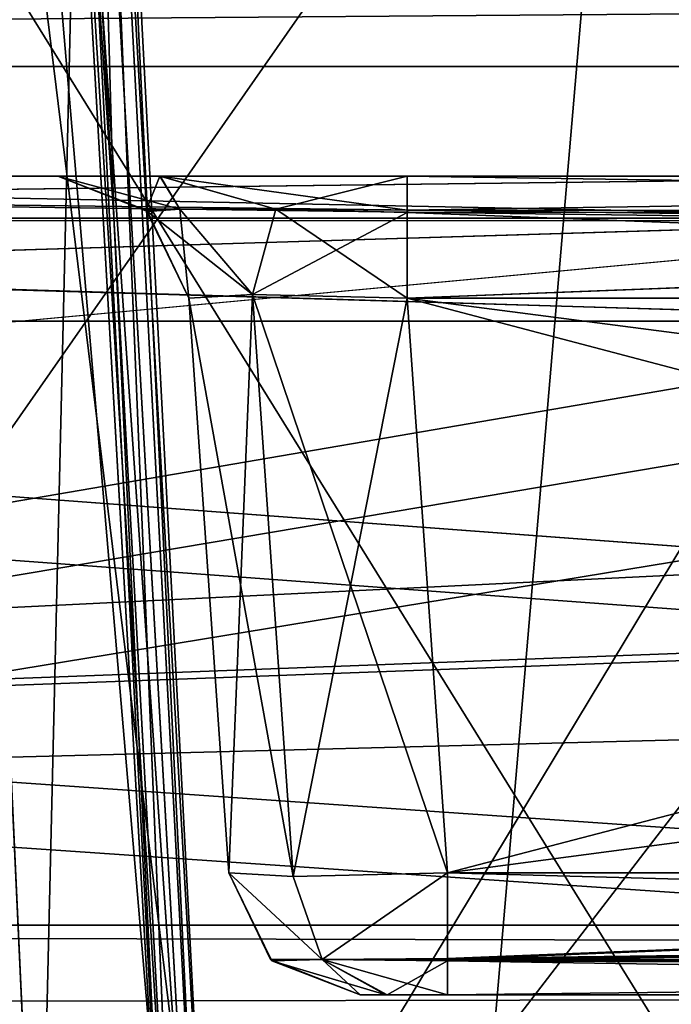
# Model space of a CAD drawing. Header units: inches. Extents: x -9.7 to 9.7, y -2.4 to 4.3.
# Tile 462 of 656: x -3.362 to -3.213, y -0.794 to -0.569. Entities that reach past the tile are written whole.
import ezdxf

# ---------------------------------------------------------------- set-up
doc = ezdxf.new("R2010")
doc.units = ezdxf.units.IN
doc.header["$LTSCALE"] = 101.851852
doc.header["$MEASUREMENT"] = 0
for name, color, linetype in [('11477', 7, 'CONTINUOUS'), ('11483', 7, 'CONTINUOUS'), ('11672', 7, 'CONTINUOUS'), ('11723', 7, 'CONTINUOUS'), ('11851', 7, 'CONTINUOUS'), ('12558', 7, 'CONTINUOUS'), ('12559', 7, 'CONTINUOUS'), ('12560', 7, 'CONTINUOUS'), ('12561', 7, 'CONTINUOUS'), ('12562', 7, 'CONTINUOUS'), ('12567', 7, 'CONTINUOUS'), ('12568', 7, 'CONTINUOUS'), ('12569', 7, 'CONTINUOUS'), ('12570', 7, 'CONTINUOUS'), ('12571', 7, 'CONTINUOUS'), ('12573', 7, 'CONTINUOUS'), ('12574', 7, 'CONTINUOUS'), ('12575', 7, 'CONTINUOUS'), ('12576', 7, 'CONTINUOUS'), ('12577', 7, 'CONTINUOUS'), ('12578', 7, 'CONTINUOUS'), ('12581', 7, 'CONTINUOUS'), ('12584', 7, 'CONTINUOUS'), ('12585', 7, 'CONTINUOUS'), ('12586', 7, 'CONTINUOUS'), ('12587', 7, 'CONTINUOUS'), ('12588', 7, 'CONTINUOUS'), ('12589', 7, 'CONTINUOUS'), ('12590', 7, 'CONTINUOUS'), ('12591', 7, 'CONTINUOUS'), ('12592', 7, 'CONTINUOUS'), ('12593', 7, 'CONTINUOUS'), ('12594', 7, 'CONTINUOUS'), ('12595', 7, 'CONTINUOUS'), ('12599', 7, 'CONTINUOUS'), ('12600', 7, 'CONTINUOUS'), ('12601', 7, 'CONTINUOUS'), ('12602', 7, 'CONTINUOUS'), ('12603', 7, 'CONTINUOUS'), ('1537', 7, 'CONTINUOUS'), ('1538', 7, 'CONTINUOUS'), ('1539', 7, 'CONTINUOUS'), ('231', 7, 'CONTINUOUS'), ('467', 7, 'CONTINUOUS'), ('469', 7, 'CONTINUOUS'), ('470', 7, 'CONTINUOUS'), ('5735', 7, 'CONTINUOUS'), ('5915', 7, 'CONTINUOUS'), ('6798', 7, 'CONTINUOUS'), ('6836', 7, 'CONTINUOUS'), ('6959', 7, 'CONTINUOUS'), ('6960', 7, 'CONTINUOUS'), ('6963', 7, 'CONTINUOUS'), ('7000', 7, 'CONTINUOUS'), ('7005', 7, 'CONTINUOUS'), ('7006', 7, 'CONTINUOUS'), ('7347', 7, 'CONTINUOUS'), ('8370', 7, 'CONTINUOUS'), ('8384', 7, 'CONTINUOUS'), ('9717', 7, 'CONTINUOUS')]:
    doc.layers.add(name, color=color, linetype=linetype)

msp = doc.modelspace()

# ---------------------------------------------------------------- linework, layer by layer
at = {"layer": '11477', "linetype": 'CONTINUOUS'}
for points in [[(-4.84526, -0.77605, 4.70034), (4.84526, -0.77605, 4.70034), (4.84526, -0.79627, 4.70917), (-4.84526, -0.77605, 4.70034)], [(-4.84526, -0.77605, 4.70034), (4.84526, -0.79627, 4.70917), (-4.84526, -0.7966, 4.7095), (-4.84526, -0.77605, 4.70034)]]:
    msp.add_3dface(points, dxfattribs=at)
at = {"layer": '11483', "linetype": 'CONTINUOUS'}
for points in [[(-2.7355, -0.57994, 4.69349), (-4.85211, -0.50937, 4.71926), (-2.73049, -0.50822, 4.72032), (-2.7355, -0.57994, 4.69349)], [(-2.7355, -0.57994, 4.69349), (-4.85211, -0.57994, 4.69349), (-4.85211, -0.50937, 4.71926), (-2.7355, -0.57994, 4.69349)]]:
    msp.add_3dface(points, dxfattribs=at)
at = {"layer": '11672', "linetype": 'CONTINUOUS'}
for points in [[(-4.85211, -0.57994, 10.35651), (4.85211, -0.50937, 10.33074), (-4.85211, -0.50712, 10.32864), (-4.85211, -0.57994, 10.35651)], [(4.85211, -0.57994, 10.35651), (4.85211, -0.50937, 10.33074), (-4.85211, -0.57994, 10.35651), (4.85211, -0.57994, 10.35651)]]:
    msp.add_3dface(points, dxfattribs=at)
at = {"layer": '11723', "linetype": 'CONTINUOUS'}
for points in [[(-4.84526, -0.79658, 10.34052), (4.84526, -0.77605, 10.34966), (-4.84526, -0.77605, 10.34966), (-4.84526, -0.79658, 10.34052)], [(4.84526, -0.79688, 10.3402), (4.84526, -0.77605, 10.34966), (-4.84526, -0.79658, 10.34052), (4.84526, -0.79688, 10.3402)]]:
    msp.add_3dface(points, dxfattribs=at)
at = {"layer": '11851', "linetype": 'CONTINUOUS'}
for points in [[(4.84526, -0.77605, 10.34966), (-4.85211, -0.57994, 10.35651), (-4.84526, -0.77605, 10.34966), (4.84526, -0.77605, 10.34966)], [(4.85211, -0.57994, 10.35651), (-4.85211, -0.57994, 10.35651), (4.84526, -0.77605, 10.34966), (4.85211, -0.57994, 10.35651)]]:
    msp.add_3dface(points, dxfattribs=at)
at = {"layer": '12558', "linetype": 'CONTINUOUS'}
for points in [[(-3.35298, -0.605, 5.09817), (-3.3296, -0.605, 5.15465), (-3.35298, -0.605, 4.96683), (-3.35298, -0.605, 5.09817)], [(-3.35298, -0.605, 4.96683), (-3.3296, -0.605, 5.15465), (-3.32964, -0.605, 4.9104), (-3.35298, -0.605, 4.96683)], [(-3.27317, -0.605, 5.17798), (-3.27317, -0.605, 4.88702), (-3.32964, -0.605, 4.9104), (-3.27317, -0.605, 5.17798)], [(-3.3296, -0.605, 5.15465), (-3.27317, -0.605, 5.17798), (-3.32964, -0.605, 4.9104), (-3.3296, -0.605, 5.15465)], [(-2.76046, -0.605, 4.88702), (-3.27317, -0.605, 4.88702), (-2.76046, -0.605, 5.17798), (-2.76046, -0.605, 4.88702)], [(-2.76046, -0.605, 5.17798), (-3.27317, -0.605, 4.88702), (-3.27317, -0.605, 5.17798), (-2.76046, -0.605, 5.17798)]]:
    msp.add_3dface(points, dxfattribs=at)
at = {"layer": '12559', "linetype": 'CONTINUOUS'}
for points in [[(-3.35298, -0.605, 4.96683), (-3.32964, -0.605, 4.9104), (-3.33281, -0.61279, 4.96683), (-3.35298, -0.605, 4.96683)], [(-3.33281, -0.61279, 4.96683), (-3.32964, -0.605, 4.9104), (-3.32507, -0.61255, 4.93685), (-3.33281, -0.61279, 4.96683)], [(-3.32964, -0.605, 4.9104), (-3.27317, -0.605, 4.88702), (-3.30315, -0.61255, 4.91493), (-3.32964, -0.605, 4.9104)], [(-3.32507, -0.61255, 4.93685), (-3.32964, -0.605, 4.9104), (-3.30315, -0.61255, 4.91493), (-3.32507, -0.61255, 4.93685)], [(-3.30315, -0.61255, 4.91493), (-3.27317, -0.605, 4.88702), (-3.27317, -0.61334, 4.90778), (-3.30315, -0.61255, 4.91493)], [(-3.33281, -0.61279, 4.96683), (-3.32507, -0.61255, 4.93685), (-3.32305, -0.63291, 4.96683), (-3.33281, -0.61279, 4.96683)], [(-3.32507, -0.61255, 4.93685), (-3.30315, -0.61255, 4.91493), (-3.30854, -0.63205, 4.93151), (-3.32507, -0.61255, 4.93685)], [(-3.32305, -0.63291, 4.96683), (-3.32507, -0.61255, 4.93685), (-3.30854, -0.63205, 4.93151), (-3.32305, -0.63291, 4.96683)], [(-3.30315, -0.61255, 4.91493), (-3.27317, -0.61334, 4.90778), (-3.30854, -0.63205, 4.93151), (-3.30315, -0.61255, 4.91493)], [(-3.27317, -0.63291, 4.91695), (-3.30854, -0.63205, 4.93151), (-3.27317, -0.61334, 4.90778), (-3.27317, -0.63291, 4.91695)]]:
    msp.add_3dface(points, dxfattribs=at)
at = {"layer": '12560', "linetype": 'CONTINUOUS'}
for points in [[(-3.35298, -0.605, 5.09817), (-3.35298, -0.605, 4.96683), (-3.33281, -0.61279, 4.96683), (-3.35298, -0.605, 5.09817)], [(-3.35298, -0.605, 5.09817), (-3.33281, -0.61279, 4.96683), (-3.3325, -0.61307, 5.09817), (-3.35298, -0.605, 5.09817)], [(-3.33281, -0.61279, 4.96683), (-3.32305, -0.63291, 4.96683), (-3.3325, -0.61307, 5.09817), (-3.33281, -0.61279, 4.96683)], [(-3.3325, -0.61307, 5.09817), (-3.32305, -0.63291, 4.96683), (-3.32305, -0.63291, 5.09817), (-3.3325, -0.61307, 5.09817)]]:
    msp.add_3dface(points, dxfattribs=at)
at = {"layer": '12561', "linetype": 'CONTINUOUS'}
for points in [[(-3.3296, -0.605, 5.15465), (-3.35298, -0.605, 5.09817), (-3.32508, -0.61255, 5.12814), (-3.3296, -0.605, 5.15465)], [(-3.35298, -0.605, 5.09817), (-3.3325, -0.61307, 5.09817), (-3.32508, -0.61255, 5.12814), (-3.35298, -0.605, 5.09817)], [(-3.27317, -0.605, 5.17798), (-3.3296, -0.605, 5.15465), (-3.27317, -0.61279, 5.15781), (-3.27317, -0.605, 5.17798)], [(-3.27317, -0.61279, 5.15781), (-3.3296, -0.605, 5.15465), (-3.30317, -0.61255, 5.15006), (-3.27317, -0.61279, 5.15781)], [(-3.30317, -0.61255, 5.15006), (-3.3296, -0.605, 5.15465), (-3.32508, -0.61255, 5.12814), (-3.30317, -0.61255, 5.15006)], [(-3.32508, -0.61255, 5.12814), (-3.3325, -0.61307, 5.09817), (-3.30848, -0.63205, 5.13354), (-3.32508, -0.61255, 5.12814)], [(-3.3325, -0.61307, 5.09817), (-3.32305, -0.63291, 5.09817), (-3.30848, -0.63205, 5.13354), (-3.3325, -0.61307, 5.09817)], [(-3.30317, -0.61255, 5.15006), (-3.32508, -0.61255, 5.12814), (-3.30848, -0.63205, 5.13354), (-3.30317, -0.61255, 5.15006)], [(-3.27317, -0.63291, 5.14805), (-3.30317, -0.61255, 5.15006), (-3.30848, -0.63205, 5.13354), (-3.27317, -0.63291, 5.14805)], [(-3.27317, -0.61279, 5.15781), (-3.30317, -0.61255, 5.15006), (-3.27317, -0.63291, 5.14805), (-3.27317, -0.61279, 5.15781)]]:
    msp.add_3dface(points, dxfattribs=at)
at = {"layer": '12562', "linetype": 'CONTINUOUS'}
for points in [[(-2.76046, -0.605, 5.17798), (-3.27317, -0.605, 5.17798), (-3.27317, -0.61279, 5.15781), (-2.76046, -0.605, 5.17798)], [(-2.76046, -0.605, 5.17798), (-3.27317, -0.61279, 5.15781), (-2.76046, -0.61307, 5.1575), (-2.76046, -0.605, 5.17798)], [(-3.27317, -0.61279, 5.15781), (-3.27317, -0.63291, 5.14805), (-2.76046, -0.61307, 5.1575), (-3.27317, -0.61279, 5.15781)], [(-2.76046, -0.61307, 5.1575), (-3.27317, -0.63291, 5.14805), (-2.76046, -0.63291, 5.14805), (-2.76046, -0.61307, 5.1575)]]:
    msp.add_3dface(points, dxfattribs=at)
at = {"layer": '12567', "linetype": 'CONTINUOUS'}
for points in [[(-3.27809, -0.792, 5.10309), (-3.28395, -0.792, 5.08899), (-3.27778, -0.792, 4.96154), (-3.27809, -0.792, 5.10309)], [(-3.27778, -0.792, 4.96154), (-3.28395, -0.792, 5.08899), (-3.28395, -0.792, 4.97601), (-3.27778, -0.792, 4.96154)], [(-3.26399, -0.792, 5.10895), (-3.27809, -0.792, 5.10309), (-3.27778, -0.792, 4.96154), (-3.26399, -0.792, 5.10895)], [(-3.26399, -0.792, 4.95605), (-3.26399, -0.792, 5.10895), (-3.27778, -0.792, 4.96154), (-3.26399, -0.792, 4.95605)], [(-2.79103, -0.792, 5.0325), (-2.77509, -0.792, 5.10895), (-3.26399, -0.792, 5.10895), (-2.79103, -0.792, 5.0325)], [(-2.77509, -0.792, 4.95605), (-2.79103, -0.792, 5.0325), (-3.26399, -0.792, 4.95605), (-2.77509, -0.792, 4.95605)], [(-2.79103, -0.792, 5.0325), (-3.26399, -0.792, 5.10895), (-3.26399, -0.792, 4.95605), (-2.79103, -0.792, 5.0325)]]:
    msp.add_3dface(points, dxfattribs=at)
at = {"layer": '12568', "linetype": 'CONTINUOUS'}
for points in [[(-3.30411, -0.78421, 5.089), (-3.29258, -0.78394, 5.11758), (-3.31388, -0.76409, 5.089), (-3.30411, -0.78421, 5.089)], [(-3.31388, -0.76409, 5.089), (-3.29258, -0.78394, 5.11758), (-3.29923, -0.76495, 5.12421), (-3.31388, -0.76409, 5.089)], [(-3.29923, -0.76495, 5.12421), (-3.29258, -0.78394, 5.11758), (-3.264, -0.76409, 5.13888), (-3.29923, -0.76495, 5.12421)], [(-3.264, -0.76409, 5.13888), (-3.29258, -0.78394, 5.11758), (-3.264, -0.78366, 5.1297), (-3.264, -0.76409, 5.13888)], [(-3.30411, -0.78421, 5.089), (-3.27809, -0.792, 5.10309), (-3.29258, -0.78394, 5.11758), (-3.30411, -0.78421, 5.089)], [(-3.28395, -0.792, 5.08899), (-3.27809, -0.792, 5.10309), (-3.30411, -0.78421, 5.089), (-3.28395, -0.792, 5.08899)], [(-3.29258, -0.78394, 5.11758), (-3.26399, -0.792, 5.10895), (-3.264, -0.78366, 5.1297), (-3.29258, -0.78394, 5.11758)], [(-3.27809, -0.792, 5.10309), (-3.26399, -0.792, 5.10895), (-3.29258, -0.78394, 5.11758), (-3.27809, -0.792, 5.10309)]]:
    msp.add_3dface(points, dxfattribs=at)
at = {"layer": '12569', "linetype": 'CONTINUOUS'}
for points in [[(-3.30411, -0.78421, 5.089), (-3.31388, -0.76409, 5.089), (-3.30442, -0.78393, 4.976), (-3.30411, -0.78421, 5.089)], [(-3.30442, -0.78393, 4.976), (-3.31388, -0.76409, 5.089), (-3.31388, -0.76409, 4.976), (-3.30442, -0.78393, 4.976)], [(-3.28395, -0.792, 4.97601), (-3.30411, -0.78421, 5.089), (-3.30442, -0.78393, 4.976), (-3.28395, -0.792, 4.97601)], [(-3.28395, -0.792, 4.97601), (-3.28395, -0.792, 5.08899), (-3.30411, -0.78421, 5.089), (-3.28395, -0.792, 4.97601)]]:
    msp.add_3dface(points, dxfattribs=at)
at = {"layer": '12570', "linetype": 'CONTINUOUS'}
for points in [[(-3.30442, -0.78393, 4.976), (-3.31388, -0.76409, 4.976), (-3.29258, -0.78394, 4.94742), (-3.30442, -0.78393, 4.976)], [(-3.29258, -0.78394, 4.94742), (-3.31388, -0.76409, 4.976), (-3.29921, -0.76495, 4.94077), (-3.29258, -0.78394, 4.94742)], [(-3.264, -0.76409, 4.92612), (-3.29258, -0.78394, 4.94742), (-3.29921, -0.76495, 4.94077), (-3.264, -0.76409, 4.92612)], [(-3.264, -0.78421, 4.93589), (-3.29258, -0.78394, 4.94742), (-3.264, -0.76409, 4.92612), (-3.264, -0.78421, 4.93589)], [(-3.28395, -0.792, 4.97601), (-3.30442, -0.78393, 4.976), (-3.29258, -0.78394, 4.94742), (-3.28395, -0.792, 4.97601)], [(-3.27778, -0.792, 4.96154), (-3.28395, -0.792, 4.97601), (-3.29258, -0.78394, 4.94742), (-3.27778, -0.792, 4.96154)], [(-3.264, -0.78421, 4.93589), (-3.27778, -0.792, 4.96154), (-3.29258, -0.78394, 4.94742), (-3.264, -0.78421, 4.93589)], [(-3.26399, -0.792, 4.95605), (-3.27778, -0.792, 4.96154), (-3.264, -0.78421, 4.93589), (-3.26399, -0.792, 4.95605)]]:
    msp.add_3dface(points, dxfattribs=at)
at = {"layer": '12571', "linetype": 'CONTINUOUS'}
for points in [[(-3.264, -0.76409, 4.92612), (-2.77509, -0.76409, 4.92612), (-2.77509, -0.77746, 4.93034), (-3.264, -0.76409, 4.92612)], [(-3.264, -0.78421, 4.93589), (-3.264, -0.76409, 4.92612), (-2.77509, -0.77746, 4.93034), (-3.264, -0.78421, 4.93589)], [(-2.77509, -0.78624, 4.93838), (-3.264, -0.78421, 4.93589), (-2.77509, -0.77746, 4.93034), (-2.77509, -0.78624, 4.93838)], [(-2.77509, -0.792, 4.95605), (-3.26399, -0.792, 4.95605), (-3.264, -0.78421, 4.93589), (-2.77509, -0.792, 4.95605)], [(-2.77509, -0.792, 4.95605), (-3.264, -0.78421, 4.93589), (-2.77509, -0.78624, 4.93838), (-2.77509, -0.792, 4.95605)]]:
    msp.add_3dface(points, dxfattribs=at)
at = {"layer": '12573', "linetype": 'CONTINUOUS'}
for points in [[(-3.27317, -0.63291, 4.91695), (-2.76047, -0.63291, 4.91695), (-3.264, -0.76409, 4.92612), (-3.27317, -0.63291, 4.91695)], [(-2.76047, -0.63291, 4.91695), (-2.76793, -0.69848, 4.92154), (-3.264, -0.76409, 4.92612), (-2.76047, -0.63291, 4.91695)], [(-2.76793, -0.69848, 4.92154), (-2.77509, -0.76409, 4.92612), (-3.264, -0.76409, 4.92612), (-2.76793, -0.69848, 4.92154)]]:
    msp.add_3dface(points, dxfattribs=at)
at = {"layer": '12574', "linetype": 'CONTINUOUS'}
for points in [[(-2.76046, -0.605, 4.88702), (-2.76046, -0.61279, 4.90719), (-3.27317, -0.605, 4.88702), (-2.76046, -0.605, 4.88702)], [(-3.27317, -0.605, 4.88702), (-2.76046, -0.61279, 4.90719), (-3.27317, -0.61334, 4.90778), (-3.27317, -0.605, 4.88702)], [(-2.76046, -0.61279, 4.90719), (-2.76047, -0.63291, 4.91695), (-3.27317, -0.61334, 4.90778), (-2.76046, -0.61279, 4.90719)], [(-2.76047, -0.63291, 4.91695), (-3.27317, -0.63291, 4.91695), (-3.27317, -0.61334, 4.90778), (-2.76047, -0.63291, 4.91695)]]:
    msp.add_3dface(points, dxfattribs=at)
at = {"layer": '12575', "linetype": 'CONTINUOUS'}
for points in [[(-3.32305, -0.63291, 4.96683), (-3.30854, -0.63205, 4.93151), (-3.31388, -0.76409, 4.976), (-3.32305, -0.63291, 4.96683)], [(-3.31388, -0.76409, 4.976), (-3.30854, -0.63205, 4.93151), (-3.29921, -0.76495, 4.94077), (-3.31388, -0.76409, 4.976)], [(-3.30854, -0.63205, 4.93151), (-3.27317, -0.63291, 4.91695), (-3.29921, -0.76495, 4.94077), (-3.30854, -0.63205, 4.93151)], [(-3.27317, -0.63291, 4.91695), (-3.264, -0.76409, 4.92612), (-3.29921, -0.76495, 4.94077), (-3.27317, -0.63291, 4.91695)]]:
    msp.add_3dface(points, dxfattribs=at)
at = {"layer": '12576', "linetype": 'CONTINUOUS'}
for points in [[(-3.32305, -0.63291, 5.09817), (-3.32305, -0.63291, 4.96683), (-3.31388, -0.76409, 4.976), (-3.32305, -0.63291, 5.09817)], [(-3.31388, -0.76409, 5.089), (-3.32305, -0.63291, 5.09817), (-3.31388, -0.76409, 4.976), (-3.31388, -0.76409, 5.089)]]:
    msp.add_3dface(points, dxfattribs=at)
at = {"layer": '12577', "linetype": 'CONTINUOUS'}
for points in [[(-3.30848, -0.63205, 5.13354), (-3.32305, -0.63291, 5.09817), (-3.29923, -0.76495, 5.12421), (-3.30848, -0.63205, 5.13354)], [(-3.32305, -0.63291, 5.09817), (-3.31388, -0.76409, 5.089), (-3.29923, -0.76495, 5.12421), (-3.32305, -0.63291, 5.09817)], [(-3.27317, -0.63291, 5.14805), (-3.30848, -0.63205, 5.13354), (-3.264, -0.76409, 5.13888), (-3.27317, -0.63291, 5.14805)], [(-3.30848, -0.63205, 5.13354), (-3.29923, -0.76495, 5.12421), (-3.264, -0.76409, 5.13888), (-3.30848, -0.63205, 5.13354)]]:
    msp.add_3dface(points, dxfattribs=at)
at = {"layer": '12578', "linetype": 'CONTINUOUS'}
for points in [[(-2.76046, -0.63291, 5.14805), (-3.27317, -0.63291, 5.14805), (-2.76794, -0.69848, 5.14346), (-2.76046, -0.63291, 5.14805)], [(-3.27317, -0.63291, 5.14805), (-3.264, -0.76409, 5.13888), (-2.77509, -0.76409, 5.13888), (-3.27317, -0.63291, 5.14805)], [(-2.76794, -0.69848, 5.14346), (-3.27317, -0.63291, 5.14805), (-2.77509, -0.76409, 5.13888), (-2.76794, -0.69848, 5.14346)]]:
    msp.add_3dface(points, dxfattribs=at)
at = {"layer": '12581', "linetype": 'CONTINUOUS'}
for points in [[(-3.264, -0.76409, 5.13888), (-3.264, -0.78366, 5.1297), (-2.77509, -0.76409, 5.13888), (-3.264, -0.76409, 5.13888)], [(-2.77509, -0.76409, 5.13888), (-3.264, -0.78366, 5.1297), (-2.77509, -0.77746, 5.13466), (-2.77509, -0.76409, 5.13888)], [(-3.264, -0.78366, 5.1297), (-2.77509, -0.78624, 5.12662), (-2.77509, -0.77746, 5.13466), (-3.264, -0.78366, 5.1297)], [(-3.264, -0.78366, 5.1297), (-3.26399, -0.792, 5.10895), (-2.77509, -0.78624, 5.12662), (-3.264, -0.78366, 5.1297)], [(-3.26399, -0.792, 5.10895), (-2.77509, -0.792, 5.10895), (-2.77509, -0.78624, 5.12662), (-3.26399, -0.792, 5.10895)]]:
    msp.add_3dface(points, dxfattribs=at)
at = {"layer": '12584', "linetype": 'CONTINUOUS'}
for points in [[(-3.35298, -0.605, 10.08317), (-3.3296, -0.605, 10.13965), (-3.35298, -0.605, 9.95183), (-3.35298, -0.605, 10.08317)], [(-3.35298, -0.605, 9.95183), (-3.3296, -0.605, 10.13965), (-3.32964, -0.605, 9.8954), (-3.35298, -0.605, 9.95183)], [(-3.27317, -0.605, 10.16298), (-3.27317, -0.605, 9.87202), (-3.32964, -0.605, 9.8954), (-3.27317, -0.605, 10.16298)], [(-3.3296, -0.605, 10.13965), (-3.27317, -0.605, 10.16298), (-3.32964, -0.605, 9.8954), (-3.3296, -0.605, 10.13965)], [(-3.27317, -0.605, 9.87202), (-2.76046, -0.605, 10.16298), (-2.76046, -0.605, 9.87202), (-3.27317, -0.605, 9.87202)], [(-2.76046, -0.605, 10.16298), (-3.27317, -0.605, 9.87202), (-3.27317, -0.605, 10.16298), (-2.76046, -0.605, 10.16298)]]:
    msp.add_3dface(points, dxfattribs=at)
at = {"layer": '12585', "linetype": 'CONTINUOUS'}
for points in [[(-3.35298, -0.605, 9.95183), (-3.32964, -0.605, 9.8954), (-3.33281, -0.61279, 9.95183), (-3.35298, -0.605, 9.95183)], [(-3.33281, -0.61279, 9.95183), (-3.32964, -0.605, 9.8954), (-3.32507, -0.61255, 9.92185), (-3.33281, -0.61279, 9.95183)], [(-3.32964, -0.605, 9.8954), (-3.27317, -0.605, 9.87202), (-3.30315, -0.61255, 9.89993), (-3.32964, -0.605, 9.8954)], [(-3.32507, -0.61255, 9.92185), (-3.32964, -0.605, 9.8954), (-3.30315, -0.61255, 9.89993), (-3.32507, -0.61255, 9.92185)], [(-3.30315, -0.61255, 9.89993), (-3.27317, -0.605, 9.87202), (-3.27317, -0.61334, 9.89278), (-3.30315, -0.61255, 9.89993)], [(-3.33281, -0.61279, 9.95183), (-3.32507, -0.61255, 9.92185), (-3.32305, -0.63291, 9.95183), (-3.33281, -0.61279, 9.95183)], [(-3.32507, -0.61255, 9.92185), (-3.30315, -0.61255, 9.89993), (-3.30854, -0.63205, 9.91651), (-3.32507, -0.61255, 9.92185)], [(-3.32305, -0.63291, 9.95183), (-3.32507, -0.61255, 9.92185), (-3.30854, -0.63205, 9.91651), (-3.32305, -0.63291, 9.95183)], [(-3.30315, -0.61255, 9.89993), (-3.27317, -0.61334, 9.89278), (-3.30854, -0.63205, 9.91651), (-3.30315, -0.61255, 9.89993)], [(-3.27317, -0.63291, 9.90195), (-3.30854, -0.63205, 9.91651), (-3.27317, -0.61334, 9.89278), (-3.27317, -0.63291, 9.90195)]]:
    msp.add_3dface(points, dxfattribs=at)
at = {"layer": '12586', "linetype": 'CONTINUOUS'}
for points in [[(-3.35298, -0.605, 10.08317), (-3.35298, -0.605, 9.95183), (-3.33281, -0.61279, 9.95183), (-3.35298, -0.605, 10.08317)], [(-3.35298, -0.605, 10.08317), (-3.33281, -0.61279, 9.95183), (-3.3325, -0.61307, 10.08317), (-3.35298, -0.605, 10.08317)], [(-3.33281, -0.61279, 9.95183), (-3.32305, -0.63291, 9.95183), (-3.3325, -0.61307, 10.08317), (-3.33281, -0.61279, 9.95183)], [(-3.3325, -0.61307, 10.08317), (-3.32305, -0.63291, 9.95183), (-3.32305, -0.63291, 10.08317), (-3.3325, -0.61307, 10.08317)]]:
    msp.add_3dface(points, dxfattribs=at)
at = {"layer": '12587', "linetype": 'CONTINUOUS'}
for points in [[(-3.3296, -0.605, 10.13965), (-3.35298, -0.605, 10.08317), (-3.32508, -0.61255, 10.11314), (-3.3296, -0.605, 10.13965)], [(-3.35298, -0.605, 10.08317), (-3.3325, -0.61307, 10.08317), (-3.32508, -0.61255, 10.11314), (-3.35298, -0.605, 10.08317)], [(-3.27317, -0.605, 10.16298), (-3.3296, -0.605, 10.13965), (-3.27317, -0.61279, 10.14281), (-3.27317, -0.605, 10.16298)], [(-3.27317, -0.61279, 10.14281), (-3.3296, -0.605, 10.13965), (-3.30317, -0.61255, 10.13506), (-3.27317, -0.61279, 10.14281)], [(-3.30317, -0.61255, 10.13506), (-3.3296, -0.605, 10.13965), (-3.32508, -0.61255, 10.11314), (-3.30317, -0.61255, 10.13506)], [(-3.32508, -0.61255, 10.11314), (-3.3325, -0.61307, 10.08317), (-3.30848, -0.63205, 10.11854), (-3.32508, -0.61255, 10.11314)], [(-3.3325, -0.61307, 10.08317), (-3.32305, -0.63291, 10.08317), (-3.30848, -0.63205, 10.11854), (-3.3325, -0.61307, 10.08317)], [(-3.30317, -0.61255, 10.13506), (-3.32508, -0.61255, 10.11314), (-3.30848, -0.63205, 10.11854), (-3.30317, -0.61255, 10.13506)], [(-3.27317, -0.63291, 10.13305), (-3.30317, -0.61255, 10.13506), (-3.30848, -0.63205, 10.11854), (-3.27317, -0.63291, 10.13305)], [(-3.27317, -0.61279, 10.14281), (-3.30317, -0.61255, 10.13506), (-3.27317, -0.63291, 10.13305), (-3.27317, -0.61279, 10.14281)]]:
    msp.add_3dface(points, dxfattribs=at)
at = {"layer": '12588', "linetype": 'CONTINUOUS'}
for points in [[(-2.76046, -0.61334, 10.14222), (-2.76046, -0.605, 10.16298), (-3.27317, -0.61279, 10.14281), (-2.76046, -0.61334, 10.14222)], [(-2.76046, -0.605, 10.16298), (-3.27317, -0.605, 10.16298), (-3.27317, -0.61279, 10.14281), (-2.76046, -0.605, 10.16298)], [(-2.76046, -0.61334, 10.14222), (-3.27317, -0.61279, 10.14281), (-3.27317, -0.63291, 10.13305), (-2.76046, -0.61334, 10.14222)], [(-2.76046, -0.63291, 10.13305), (-2.76046, -0.61334, 10.14222), (-3.27317, -0.63291, 10.13305), (-2.76046, -0.63291, 10.13305)]]:
    msp.add_3dface(points, dxfattribs=at)
at = {"layer": '12589', "linetype": 'CONTINUOUS'}
for points in [[(-2.76794, -0.69848, 10.12846), (-2.76046, -0.63291, 10.13305), (-3.27317, -0.63291, 10.13305), (-2.76794, -0.69848, 10.12846)], [(-2.77509, -0.76409, 10.12388), (-2.76794, -0.69848, 10.12846), (-3.27317, -0.63291, 10.13305), (-2.77509, -0.76409, 10.12388)], [(-2.77509, -0.76409, 10.12388), (-3.27317, -0.63291, 10.13305), (-3.264, -0.76409, 10.12388), (-2.77509, -0.76409, 10.12388)]]:
    msp.add_3dface(points, dxfattribs=at)
at = {"layer": '12590', "linetype": 'CONTINUOUS'}
for points in [[(-2.77509, -0.76409, 10.12388), (-3.264, -0.76409, 10.12388), (-3.264, -0.78393, 10.11442), (-2.77509, -0.76409, 10.12388)], [(-2.77509, -0.76409, 10.12388), (-3.264, -0.78393, 10.11442), (-2.77509, -0.77746, 10.11966), (-2.77509, -0.76409, 10.12388)], [(-2.77509, -0.77746, 10.11966), (-3.264, -0.78393, 10.11442), (-2.77509, -0.78624, 10.11162), (-2.77509, -0.77746, 10.11966)], [(-3.264, -0.78393, 10.11442), (-3.26399, -0.792, 10.09395), (-2.77509, -0.78624, 10.11162), (-3.264, -0.78393, 10.11442)], [(-3.26399, -0.792, 10.09395), (-2.77509, -0.792, 10.09395), (-2.77509, -0.78624, 10.11162), (-3.26399, -0.792, 10.09395)]]:
    msp.add_3dface(points, dxfattribs=at)
at = {"layer": '12591', "linetype": 'CONTINUOUS'}
for points in [[(-3.27809, -0.792, 10.08809), (-3.28395, -0.792, 10.07399), (-3.27778, -0.792, 9.94654), (-3.27809, -0.792, 10.08809)], [(-3.27778, -0.792, 9.94654), (-3.28395, -0.792, 10.07399), (-3.28395, -0.792, 9.96101), (-3.27778, -0.792, 9.94654)], [(-3.26399, -0.792, 10.09395), (-3.27809, -0.792, 10.08809), (-3.27778, -0.792, 9.94654), (-3.26399, -0.792, 10.09395)], [(-3.26399, -0.792, 9.94105), (-3.26399, -0.792, 10.09395), (-3.27778, -0.792, 9.94654), (-3.26399, -0.792, 9.94105)], [(-2.77509, -0.792, 10.09395), (-3.26399, -0.792, 10.09395), (-2.79103, -0.792, 10.0175), (-2.77509, -0.792, 10.09395)], [(-2.79103, -0.792, 10.0175), (-3.26399, -0.792, 10.09395), (-3.26399, -0.792, 9.94105), (-2.79103, -0.792, 10.0175)], [(-2.77509, -0.792, 9.94105), (-2.79103, -0.792, 10.0175), (-3.26399, -0.792, 9.94105), (-2.77509, -0.792, 9.94105)]]:
    msp.add_3dface(points, dxfattribs=at)
at = {"layer": '12592', "linetype": 'CONTINUOUS'}
for points in [[(-3.30411, -0.78421, 10.074), (-3.29258, -0.78394, 10.10258), (-3.31388, -0.76409, 10.074), (-3.30411, -0.78421, 10.074)], [(-3.31388, -0.76409, 10.074), (-3.29258, -0.78394, 10.10258), (-3.29923, -0.76495, 10.10921), (-3.31388, -0.76409, 10.074)], [(-3.29258, -0.78394, 10.10258), (-3.264, -0.76409, 10.12388), (-3.29923, -0.76495, 10.10921), (-3.29258, -0.78394, 10.10258)], [(-3.264, -0.78393, 10.11442), (-3.264, -0.76409, 10.12388), (-3.29258, -0.78394, 10.10258), (-3.264, -0.78393, 10.11442)], [(-3.30411, -0.78421, 10.074), (-3.27809, -0.792, 10.08809), (-3.29258, -0.78394, 10.10258), (-3.30411, -0.78421, 10.074)], [(-3.28395, -0.792, 10.07399), (-3.27809, -0.792, 10.08809), (-3.30411, -0.78421, 10.074), (-3.28395, -0.792, 10.07399)], [(-3.26399, -0.792, 10.09395), (-3.264, -0.78393, 10.11442), (-3.29258, -0.78394, 10.10258), (-3.26399, -0.792, 10.09395)], [(-3.27809, -0.792, 10.08809), (-3.26399, -0.792, 10.09395), (-3.29258, -0.78394, 10.10258), (-3.27809, -0.792, 10.08809)]]:
    msp.add_3dface(points, dxfattribs=at)
at = {"layer": '12593', "linetype": 'CONTINUOUS'}
for points in [[(-3.30411, -0.78421, 10.074), (-3.31388, -0.76409, 10.074), (-3.30442, -0.78393, 9.961), (-3.30411, -0.78421, 10.074)], [(-3.30442, -0.78393, 9.961), (-3.31388, -0.76409, 10.074), (-3.31388, -0.76409, 9.961), (-3.30442, -0.78393, 9.961)], [(-3.28395, -0.792, 9.96101), (-3.30411, -0.78421, 10.074), (-3.30442, -0.78393, 9.961), (-3.28395, -0.792, 9.96101)], [(-3.28395, -0.792, 9.96101), (-3.28395, -0.792, 10.07399), (-3.30411, -0.78421, 10.074), (-3.28395, -0.792, 9.96101)]]:
    msp.add_3dface(points, dxfattribs=at)
at = {"layer": '12594', "linetype": 'CONTINUOUS'}
for points in [[(-3.30442, -0.78393, 9.961), (-3.31388, -0.76409, 9.961), (-3.29258, -0.78394, 9.93242), (-3.30442, -0.78393, 9.961)], [(-3.29258, -0.78394, 9.93242), (-3.31388, -0.76409, 9.961), (-3.29921, -0.76495, 9.92577), (-3.29258, -0.78394, 9.93242)], [(-3.264, -0.76409, 9.91112), (-3.29258, -0.78394, 9.93242), (-3.29921, -0.76495, 9.92577), (-3.264, -0.76409, 9.91112)], [(-3.264, -0.78421, 9.92089), (-3.29258, -0.78394, 9.93242), (-3.264, -0.76409, 9.91112), (-3.264, -0.78421, 9.92089)], [(-3.28395, -0.792, 9.96101), (-3.30442, -0.78393, 9.961), (-3.29258, -0.78394, 9.93242), (-3.28395, -0.792, 9.96101)], [(-3.27778, -0.792, 9.94654), (-3.28395, -0.792, 9.96101), (-3.29258, -0.78394, 9.93242), (-3.27778, -0.792, 9.94654)], [(-3.264, -0.78421, 9.92089), (-3.27778, -0.792, 9.94654), (-3.29258, -0.78394, 9.93242), (-3.264, -0.78421, 9.92089)], [(-3.26399, -0.792, 9.94105), (-3.27778, -0.792, 9.94654), (-3.264, -0.78421, 9.92089), (-3.26399, -0.792, 9.94105)]]:
    msp.add_3dface(points, dxfattribs=at)
at = {"layer": '12595', "linetype": 'CONTINUOUS'}
for points in [[(-3.264, -0.78421, 9.92089), (-3.264, -0.76409, 9.91112), (-2.77509, -0.77746, 9.91534), (-3.264, -0.78421, 9.92089)], [(-2.77509, -0.77746, 9.91534), (-3.264, -0.76409, 9.91112), (-2.77509, -0.76409, 9.91112), (-2.77509, -0.77746, 9.91534)], [(-2.77509, -0.78624, 9.92338), (-3.264, -0.78421, 9.92089), (-2.77509, -0.77746, 9.91534), (-2.77509, -0.78624, 9.92338)], [(-2.77509, -0.792, 9.94105), (-3.26399, -0.792, 9.94105), (-3.264, -0.78421, 9.92089), (-2.77509, -0.792, 9.94105)], [(-2.77509, -0.792, 9.94105), (-3.264, -0.78421, 9.92089), (-2.77509, -0.78624, 9.92338), (-2.77509, -0.792, 9.94105)]]:
    msp.add_3dface(points, dxfattribs=at)
at = {"layer": '12599', "linetype": 'CONTINUOUS'}
for points in [[(-3.27317, -0.605, 9.87202), (-2.76046, -0.605, 9.87202), (-2.76046, -0.61279, 9.89219), (-3.27317, -0.605, 9.87202)], [(-3.27317, -0.61334, 9.89278), (-3.27317, -0.605, 9.87202), (-2.76046, -0.61279, 9.89219), (-3.27317, -0.61334, 9.89278)], [(-2.76047, -0.63291, 9.90195), (-3.27317, -0.61334, 9.89278), (-2.76046, -0.61279, 9.89219), (-2.76047, -0.63291, 9.90195)], [(-3.27317, -0.63291, 9.90195), (-3.27317, -0.61334, 9.89278), (-2.76047, -0.63291, 9.90195), (-3.27317, -0.63291, 9.90195)]]:
    msp.add_3dface(points, dxfattribs=at)
at = {"layer": '12600', "linetype": 'CONTINUOUS'}
for points in [[(-3.264, -0.76409, 9.91112), (-3.27317, -0.63291, 9.90195), (-2.76047, -0.63291, 9.90195), (-3.264, -0.76409, 9.91112)], [(-3.264, -0.76409, 9.91112), (-2.76047, -0.63291, 9.90195), (-2.76793, -0.69848, 9.90654), (-3.264, -0.76409, 9.91112)], [(-2.77509, -0.76409, 9.91112), (-3.264, -0.76409, 9.91112), (-2.76793, -0.69848, 9.90654), (-2.77509, -0.76409, 9.91112)]]:
    msp.add_3dface(points, dxfattribs=at)
at = {"layer": '12601', "linetype": 'CONTINUOUS'}
for points in [[(-3.32305, -0.63291, 9.95183), (-3.30854, -0.63205, 9.91651), (-3.31388, -0.76409, 9.961), (-3.32305, -0.63291, 9.95183)], [(-3.31388, -0.76409, 9.961), (-3.30854, -0.63205, 9.91651), (-3.29921, -0.76495, 9.92577), (-3.31388, -0.76409, 9.961)], [(-3.30854, -0.63205, 9.91651), (-3.27317, -0.63291, 9.90195), (-3.29921, -0.76495, 9.92577), (-3.30854, -0.63205, 9.91651)], [(-3.27317, -0.63291, 9.90195), (-3.264, -0.76409, 9.91112), (-3.29921, -0.76495, 9.92577), (-3.27317, -0.63291, 9.90195)]]:
    msp.add_3dface(points, dxfattribs=at)
at = {"layer": '12602', "linetype": 'CONTINUOUS'}
for points in [[(-3.32305, -0.63291, 10.08317), (-3.32305, -0.63291, 9.95183), (-3.31388, -0.76409, 9.961), (-3.32305, -0.63291, 10.08317)], [(-3.31388, -0.76409, 10.074), (-3.32305, -0.63291, 10.08317), (-3.31388, -0.76409, 9.961), (-3.31388, -0.76409, 10.074)]]:
    msp.add_3dface(points, dxfattribs=at)
at = {"layer": '12603', "linetype": 'CONTINUOUS'}
for points in [[(-3.30848, -0.63205, 10.11854), (-3.32305, -0.63291, 10.08317), (-3.29923, -0.76495, 10.10921), (-3.30848, -0.63205, 10.11854)], [(-3.32305, -0.63291, 10.08317), (-3.31388, -0.76409, 10.074), (-3.29923, -0.76495, 10.10921), (-3.32305, -0.63291, 10.08317)], [(-3.27317, -0.63291, 10.13305), (-3.30848, -0.63205, 10.11854), (-3.264, -0.76409, 10.12388), (-3.27317, -0.63291, 10.13305)], [(-3.264, -0.76409, 10.12388), (-3.30848, -0.63205, 10.11854), (-3.29923, -0.76495, 10.10921), (-3.264, -0.76409, 10.12388)]]:
    msp.add_3dface(points, dxfattribs=at)
at = {"layer": '1537', "linetype": 'CONTINUOUS'}
for points in [[(-2.99162, -0.86348, 1.13574), (-3.00869, -0.355, 1.112), (-3.35102, -0.355, 1.70493), (-2.99162, -0.86348, 1.13574)], [(-3.32136, -0.87347, 1.7079), (-2.99162, -0.86348, 1.13574), (-3.35102, -0.355, 1.70493), (-3.32136, -0.87347, 1.7079)]]:
    msp.add_3dface(points, dxfattribs=at)
at = {"layer": '1538', "linetype": 'CONTINUOUS'}
for points in [[(-3.32136, -0.87347, 1.7079), (-3.35102, -0.355, 1.70493), (-3.35753, -0.3552, 1.72568), (-3.32136, -0.87347, 1.7079)], [(-3.35753, -0.3552, 1.72568), (-3.35461, -0.355, 1.74724), (-3.32772, -0.87363, 1.72724), (-3.35753, -0.3552, 1.72568)], [(-3.32136, -0.87347, 1.7079), (-3.35753, -0.3552, 1.72568), (-3.32772, -0.87363, 1.72724), (-3.32136, -0.87347, 1.7079)], [(-3.35461, -0.355, 1.74724), (-3.34016, -0.61437, 1.74736), (-3.32772, -0.87363, 1.72724), (-3.35461, -0.355, 1.74724)], [(-3.32586, -0.87333, 1.74752), (-3.32772, -0.87363, 1.72724), (-3.34016, -0.61437, 1.74736), (-3.32586, -0.87333, 1.74752)]]:
    msp.add_3dface(points, dxfattribs=at)
at = {"layer": '1539', "linetype": 'CONTINUOUS'}
for points in [[(-3.45907, -0.87869, 1.97877), (-3.35734, -0.8772, 1.91458), (-3.38153, -0.355, 1.90093), (-3.45907, -0.87869, 1.97877)], [(-3.35734, -0.8772, 1.91458), (-3.31777, -0.87457, 1.80097), (-3.38153, -0.355, 1.90093), (-3.35734, -0.8772, 1.91458)], [(-3.38153, -0.355, 1.90093), (-3.31777, -0.87457, 1.80097), (-3.345, -0.355, 1.80097), (-3.38153, -0.355, 1.90093)], [(-3.34016, -0.61437, 1.74736), (-3.35461, -0.355, 1.74724), (-3.34742, -0.355, 1.77369), (-3.34016, -0.61437, 1.74736)], [(-3.32586, -0.87333, 1.74752), (-3.34016, -0.61437, 1.74736), (-3.34742, -0.355, 1.77369), (-3.32586, -0.87333, 1.74752)], [(-3.31982, -0.87394, 1.77394), (-3.32586, -0.87333, 1.74752), (-3.34742, -0.355, 1.77369), (-3.31982, -0.87394, 1.77394)], [(-3.345, -0.355, 1.80097), (-3.31982, -0.87394, 1.77394), (-3.34742, -0.355, 1.77369), (-3.345, -0.355, 1.80097)], [(-3.31777, -0.87457, 1.80097), (-3.31982, -0.87394, 1.77394), (-3.345, -0.355, 1.80097), (-3.31777, -0.87457, 1.80097)]]:
    msp.add_3dface(points, dxfattribs=at)
at = {"layer": '231', "linetype": 'CONTINUOUS'}
for points in [[(-1.89693, -0.63817, -4.57874), (-8.57837, -1.57343, -4.62775), (-1.93722, -0.62134, -4.57786), (-1.89693, -0.63817, -4.57874)], [(-1.93722, -0.62134, -4.57786), (-8.57837, -1.57343, -4.62775), (-2.10307, -0.63817, -4.57874), (-1.93722, -0.62134, -4.57786)], [(-2.87743, -0.63817, -4.57874), (-8.57837, -1.57343, -4.62775), (-2.91772, -0.62134, -4.57786), (-2.87743, -0.63817, -4.57874)], [(-2.91772, -0.62134, -4.57786), (-8.57837, -1.57343, -4.62775), (-3.12257, -0.63817, -4.57874), (-2.91772, -0.62134, -4.57786)], [(8.57837, -1.57343, -4.62775), (-8.57837, -1.57343, -4.62775), (8.52935, -0.63817, -4.57874), (8.57837, -1.57343, -4.62775)], [(5.89693, -0.63817, -4.57874), (-8.57837, -1.57343, -4.62775), (5.12257, -0.63817, -4.57874), (5.89693, -0.63817, -4.57874)], [(-8.57837, -1.57343, -4.62775), (5.89693, -0.63817, -4.57874), (6.10307, -0.63817, -4.57874), (-8.57837, -1.57343, -4.62775)], [(5.12257, -0.63817, -4.57874), (-8.57837, -1.57343, -4.62775), (4.87743, -0.63817, -4.57874), (5.12257, -0.63817, -4.57874)], [(4.87743, -0.63817, -4.57874), (-8.57837, -1.57343, -4.62775), (4.10307, -0.63817, -4.57874), (4.87743, -0.63817, -4.57874)], [(4.10307, -0.63817, -4.57874), (-8.57837, -1.57343, -4.62775), (3.89693, -0.63817, -4.57874), (4.10307, -0.63817, -4.57874)], [(3.89693, -0.63817, -4.57874), (-8.57837, -1.57343, -4.62775), (3.12257, -0.63817, -4.57874), (3.89693, -0.63817, -4.57874)], [(3.12257, -0.63817, -4.57874), (-8.57837, -1.57343, -4.62775), (2.87743, -0.63817, -4.57874), (3.12257, -0.63817, -4.57874)], [(2.87743, -0.63817, -4.57874), (-8.57837, -1.57343, -4.62775), (2.10307, -0.63817, -4.57874), (2.87743, -0.63817, -4.57874)], [(2.10307, -0.63817, -4.57874), (-8.57837, -1.57343, -4.62775), (1.89693, -0.63817, -4.57874), (2.10307, -0.63817, -4.57874)], [(1.89693, -0.63817, -4.57874), (-8.57837, -1.57343, -4.62775), (-1.89693, -0.63817, -4.57874), (1.89693, -0.63817, -4.57874)], [(-2.10307, -0.63817, -4.57874), (-8.57837, -1.57343, -4.62775), (-2.87743, -0.63817, -4.57874), (-2.10307, -0.63817, -4.57874)], [(-3.12257, -0.63817, -4.57874), (-8.57837, -1.57343, -4.62775), (-3.89693, -0.63817, -4.57874), (-3.12257, -0.63817, -4.57874)], [(8.52935, -0.63817, -4.57874), (-8.57837, -1.57343, -4.62775), (7.12257, -0.63817, -4.57874), (8.52935, -0.63817, -4.57874)], [(7.12257, -0.63817, -4.57874), (-8.57837, -1.57343, -4.62775), (6.87743, -0.63817, -4.57874), (7.12257, -0.63817, -4.57874)], [(6.87743, -0.63817, -4.57874), (-8.57837, -1.57343, -4.62775), (6.10307, -0.63817, -4.57874), (6.87743, -0.63817, -4.57874)]]:
    msp.add_3dface(points, dxfattribs=at)
at = {"layer": '467', "linetype": 'CONTINUOUS'}
for points in [[(-8.57837, -1.57343, 4.62775), (8.57837, -1.57343, 4.62775), (-8.52935, -0.63817, 4.57874), (-8.57837, -1.57343, 4.62775)], [(-8.52935, -0.63817, 4.57874), (8.57837, -1.57343, 4.62775), (-7.12257, -0.63817, 4.57874), (-8.52935, -0.63817, 4.57874)], [(-7.12257, -0.63817, 4.57874), (8.57837, -1.57343, 4.62775), (-6.87743, -0.63817, 4.57874), (-7.12257, -0.63817, 4.57874)], [(-6.87743, -0.63817, 4.57874), (8.57837, -1.57343, 4.62775), (-6.10307, -0.63817, 4.57874), (-6.87743, -0.63817, 4.57874)], [(-6.10307, -0.63817, 4.57874), (8.57837, -1.57343, 4.62775), (-5.89693, -0.63817, 4.57874), (-6.10307, -0.63817, 4.57874)], [(-5.89693, -0.63817, 4.57874), (8.57837, -1.57343, 4.62775), (-5.12257, -0.63817, 4.57874), (-5.89693, -0.63817, 4.57874)], [(-5.12257, -0.63817, 4.57874), (8.57837, -1.57343, 4.62775), (-4.87743, -0.63817, 4.57874), (-5.12257, -0.63817, 4.57874)], [(-4.87743, -0.63817, 4.57874), (8.57837, -1.57343, 4.62775), (-4.10307, -0.63817, 4.57874), (-4.87743, -0.63817, 4.57874)], [(8.57837, -1.57343, 4.62775), (-3.89693, -0.63817, 4.57874), (-4.10307, -0.63817, 4.57874), (8.57837, -1.57343, 4.62775)], [(-3.89693, -0.63817, 4.57874), (8.57837, -1.57343, 4.62775), (-3.12257, -0.63817, 4.57874), (-3.89693, -0.63817, 4.57874)]]:
    msp.add_3dface(points, dxfattribs=at)
at = {"layer": '469', "linetype": 'CONTINUOUS'}
for points in [[(-3.89693, -0.605, 4.54379), (-3.89694, -0.61461, 4.56788), (-3.12257, -0.605, 4.54379), (-3.89693, -0.605, 4.54379)], [(-3.12257, -0.605, 4.54379), (-3.89694, -0.61461, 4.56788), (-3.12256, -0.61461, 4.56788), (-3.12257, -0.605, 4.54379)], [(-3.89694, -0.61461, 4.56788), (-3.89693, -0.63817, 4.57874), (-3.12256, -0.61461, 4.56788), (-3.89694, -0.61461, 4.56788)], [(-3.89693, -0.63817, 4.57874), (-3.12257, -0.63817, 4.57874), (-3.12256, -0.61461, 4.56788), (-3.89693, -0.63817, 4.57874)]]:
    msp.add_3dface(points, dxfattribs=at)
at = {"layer": '470', "linetype": 'CONTINUOUS'}
for points in [[(-3.89693, -0.605, 4.54379), (-3.12257, -0.605, 4.54379), (-3.89693, -0.605, 4.51021), (-3.89693, -0.605, 4.54379)], [(-3.89693, -0.605, 4.51021), (-3.12257, -0.605, 4.54379), (-3.12257, -0.605, 4.51021), (-3.89693, -0.605, 4.51021)]]:
    msp.add_3dface(points, dxfattribs=at)
at = {"layer": '5735', "linetype": 'CONTINUOUS'}
for points in [[(-3.17481, -1.57343, 4.42625), (-3.84469, -1.57343, 4.42625), (-3.8937, -0.63817, 4.47526), (-3.17481, -1.57343, 4.42625)], [(-3.1258, -0.63817, 4.47526), (-3.17481, -1.57343, 4.42625), (-3.8937, -0.63817, 4.47526), (-3.1258, -0.63817, 4.47526)]]:
    msp.add_3dface(points, dxfattribs=at)
at = {"layer": '5915', "linetype": 'CONTINUOUS'}
for points in [[(-3.89693, -0.605, 4.51021), (-3.12257, -0.605, 4.51021), (-3.12351, -0.6146, 4.48614), (-3.89693, -0.605, 4.51021)], [(-3.89693, -0.605, 4.51021), (-3.12351, -0.6146, 4.48614), (-3.89599, -0.61459, 4.48614), (-3.89693, -0.605, 4.51021)], [(-3.1258, -0.63817, 4.47526), (-3.8937, -0.63817, 4.47526), (-3.89599, -0.61459, 4.48614), (-3.1258, -0.63817, 4.47526)], [(-3.12351, -0.6146, 4.48614), (-3.1258, -0.63817, 4.47526), (-3.89599, -0.61459, 4.48614), (-3.12351, -0.6146, 4.48614)]]:
    msp.add_3dface(points, dxfattribs=at)
at = {"layer": '6798', "linetype": 'CONTINUOUS'}
for points in [[(-3.50861, -0.8705, -1.59791), (-3.17791, -0.86052, -1.02616), (-3.49131, -0.355, -1.62198), (-3.50861, -0.8705, -1.59791)], [(-3.17791, -0.86052, -1.02616), (-3.14898, -0.355, -1.02905), (-3.49131, -0.355, -1.62198), (-3.17791, -0.86052, -1.02616)]]:
    msp.add_3dface(points, dxfattribs=at)
at = {"layer": '6836', "linetype": 'CONTINUOUS'}
for points in [[(-3.89694, -0.61518, -4.56847), (-3.89693, -0.605, -4.54379), (-3.12256, -0.61519, -4.56847), (-3.89694, -0.61518, -4.56847)], [(-3.12256, -0.61519, -4.56847), (-3.89693, -0.605, -4.54379), (-3.12257, -0.605, -4.54379), (-3.12256, -0.61519, -4.56847)], [(-3.12257, -0.63817, -4.57874), (-3.89693, -0.63817, -4.57874), (-3.89694, -0.61518, -4.56847), (-3.12257, -0.63817, -4.57874)], [(-3.12257, -0.63817, -4.57874), (-3.89694, -0.61518, -4.56847), (-3.12256, -0.61519, -4.56847), (-3.12257, -0.63817, -4.57874)]]:
    msp.add_3dface(points, dxfattribs=at)
at = {"layer": '6959', "linetype": 'CONTINUOUS'}
for points in [[(-3.89599, -0.61459, -4.48614), (-3.12257, -0.605, -4.51021), (-3.89693, -0.605, -4.51021), (-3.89599, -0.61459, -4.48614)], [(-3.12351, -0.61459, -4.48614), (-3.12257, -0.605, -4.51021), (-3.89599, -0.61459, -4.48614), (-3.12351, -0.61459, -4.48614)], [(-3.8937, -0.63817, -4.47526), (-3.12351, -0.61459, -4.48614), (-3.89599, -0.61459, -4.48614), (-3.8937, -0.63817, -4.47526)], [(-3.8937, -0.63817, -4.47526), (-3.1258, -0.63817, -4.47526), (-3.12351, -0.61459, -4.48614), (-3.8937, -0.63817, -4.47526)]]:
    msp.add_3dface(points, dxfattribs=at)
at = {"layer": '6960', "linetype": 'CONTINUOUS'}
for points in [[(-3.84469, -1.57343, -4.42625), (-3.1258, -0.63817, -4.47526), (-3.8937, -0.63817, -4.47526), (-3.84469, -1.57343, -4.42625)], [(-3.17481, -1.57343, -4.42625), (-3.1258, -0.63817, -4.47526), (-3.84469, -1.57343, -4.42625), (-3.17481, -1.57343, -4.42625)]]:
    msp.add_3dface(points, dxfattribs=at)
at = {"layer": '6963', "linetype": 'CONTINUOUS'}
for points in [[(-3.12257, -0.605, -4.54379), (-3.89693, -0.605, -4.54379), (-3.12257, -0.605, -4.51021), (-3.12257, -0.605, -4.54379)], [(-3.12257, -0.605, -4.51021), (-3.89693, -0.605, -4.54379), (-3.89693, -0.605, -4.51021), (-3.12257, -0.605, -4.51021)]]:
    msp.add_3dface(points, dxfattribs=at)
at = {"layer": '7000', "linetype": 'CONTINUOUS'}
for points in [[(-3.35734, -0.87717, -1.91263), (-3.45907, -0.87866, -1.97682), (-3.38152, -0.355, -1.89897), (-3.35734, -0.87717, -1.91263)], [(-3.345, -0.355, -1.79903), (-3.35734, -0.87717, -1.91263), (-3.38152, -0.355, -1.89897), (-3.345, -0.355, -1.79903)], [(-3.31777, -0.87453, -1.79903), (-3.35734, -0.87717, -1.91263), (-3.345, -0.355, -1.79903), (-3.31777, -0.87453, -1.79903)], [(-3.35461, -0.355, -1.74529), (-3.34016, -0.61435, -1.74541), (-3.34742, -0.355, -1.77175), (-3.35461, -0.355, -1.74529)], [(-3.31982, -0.87391, -1.77199), (-3.31777, -0.87453, -1.79903), (-3.34742, -0.355, -1.77175), (-3.31982, -0.87391, -1.77199)], [(-3.34742, -0.355, -1.77175), (-3.31777, -0.87453, -1.79903), (-3.345, -0.355, -1.79903), (-3.34742, -0.355, -1.77175)], [(-3.32586, -0.87329, -1.74557), (-3.31982, -0.87391, -1.77199), (-3.34742, -0.355, -1.77175), (-3.32586, -0.87329, -1.74557)], [(-3.34016, -0.61435, -1.74541), (-3.32586, -0.87329, -1.74557), (-3.34742, -0.355, -1.77175), (-3.34016, -0.61435, -1.74541)]]:
    msp.add_3dface(points, dxfattribs=at)
at = {"layer": '7005', "linetype": 'CONTINUOUS'}
for points in [[(-3.35461, -0.355, -1.74529), (-3.35753, -0.3552, -1.72373), (-3.34016, -0.61435, -1.74541), (-3.35461, -0.355, -1.74529)], [(-3.35102, -0.355, -1.70298), (-3.32136, -0.87343, -1.70595), (-3.35753, -0.3552, -1.72373), (-3.35102, -0.355, -1.70298)], [(-3.32586, -0.87329, -1.74557), (-3.34016, -0.61435, -1.74541), (-3.35753, -0.3552, -1.72373), (-3.32586, -0.87329, -1.74557)], [(-3.32772, -0.8736, -1.72529), (-3.32586, -0.87329, -1.74557), (-3.35753, -0.3552, -1.72373), (-3.32772, -0.8736, -1.72529)], [(-3.32136, -0.87343, -1.70595), (-3.32772, -0.8736, -1.72529), (-3.35753, -0.3552, -1.72373), (-3.32136, -0.87343, -1.70595)]]:
    msp.add_3dface(points, dxfattribs=at)
at = {"layer": '7006', "linetype": 'CONTINUOUS'}
for points in [[(-3.32136, -0.87343, -1.70595), (-3.35102, -0.355, -1.70298), (-3.00869, -0.355, -1.11005), (-3.32136, -0.87343, -1.70595)], [(-2.99162, -0.86344, -1.13379), (-3.32136, -0.87343, -1.70595), (-3.00869, -0.355, -1.11005), (-2.99162, -0.86344, -1.13379)]]:
    msp.add_3dface(points, dxfattribs=at)
at = {"layer": '7347', "linetype": 'CONTINUOUS'}
for points in [[(-3.50862, -0.87053, 1.59986), (-3.49131, -0.355, 1.62393), (-3.14898, -0.355, 1.031), (-3.50862, -0.87053, 1.59986)], [(-3.17791, -0.86055, 1.02811), (-3.50862, -0.87053, 1.59986), (-3.14898, -0.355, 1.031), (-3.17791, -0.86055, 1.02811)]]:
    msp.add_3dface(points, dxfattribs=at)
at = {"layer": '8370', "linetype": 'CONTINUOUS'}
for points in [[(-3.36579, -0.4057, 15.49887), (-3.20355, -2.30397, 13.6006), (-3.20355, -0.32909, 15.57548), (-3.36579, -0.4057, 15.49887)], [(-3.36579, -2.22736, 13.67721), (-3.20355, -2.30397, 13.6006), (-3.36579, -0.4057, 15.49887), (-3.36579, -2.22736, 13.67721)]]:
    msp.add_3dface(points, dxfattribs=at)
at = {"layer": '8384', "linetype": 'CONTINUOUS'}
for points in [[(-3.36579, -0.29468, 15.38786), (-3.20355, -0.21808, 15.46446), (-3.36579, -2.11635, 13.56619), (-3.36579, -0.29468, 15.38786)], [(-3.36579, -2.11635, 13.56619), (-3.20355, -0.21808, 15.46446), (-3.20355, -2.19295, 13.48959), (-3.36579, -2.11635, 13.56619)]]:
    msp.add_3dface(points, dxfattribs=at)
at = {"layer": '9717', "linetype": 'CONTINUOUS'}
for points in [[(-4.84526, -0.77605, 4.70034), (-2.7355, -0.57994, 4.69349), (2.62939, -0.41025, 4.68756), (-4.84526, -0.77605, 4.70034)], [(2.65589, -0.49123, 4.69039), (-4.84526, -0.77605, 4.70034), (2.62939, -0.41025, 4.68756), (2.65589, -0.49123, 4.69039)], [(2.66066, -0.4986, 4.69065), (-4.84526, -0.77605, 4.70034), (2.65589, -0.49123, 4.69039), (2.66066, -0.4986, 4.69065)], [(2.7355, -0.57994, 4.69349), (-4.84526, -0.77605, 4.70034), (2.66066, -0.4986, 4.69065), (2.7355, -0.57994, 4.69349)], [(-4.85211, -0.57994, 4.69349), (-2.7355, -0.57994, 4.69349), (-4.84526, -0.77605, 4.70034), (-4.85211, -0.57994, 4.69349)], [(4.84526, -0.77605, 4.70034), (-4.84526, -0.77605, 4.70034), (2.7355, -0.57994, 4.69349), (4.84526, -0.77605, 4.70034)]]:
    msp.add_3dface(points, dxfattribs=at)

doc.saveas('drawing.dxf')
